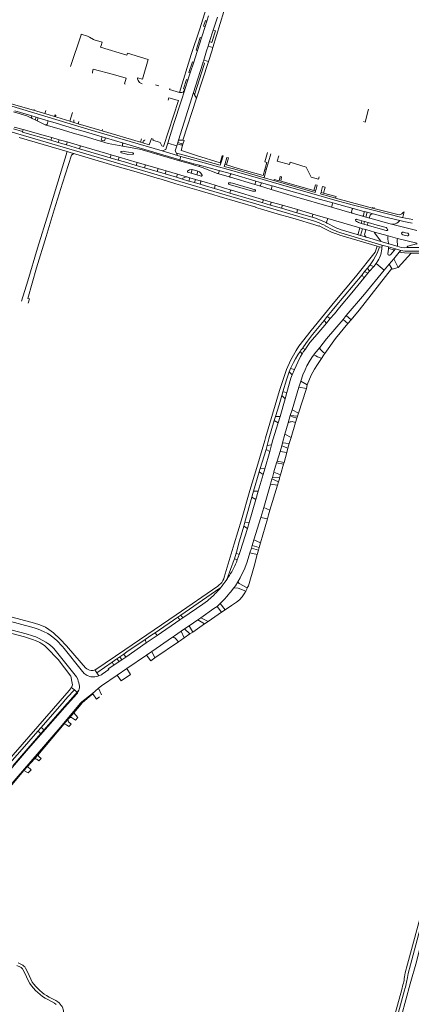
# Model space of a CAD drawing. Extents: x 145000 to 155000, y 457500 to 470000.
# Tile 334 of 548: x 149958 to 150226, y 463184 to 463860. Entities that reach past the tile are written whole.
import ezdxf

# ---------------------------------------------------------------- set-up
doc = ezdxf.new("R2010")
doc.units = 0
doc.header["$LTSCALE"] = 0.2
doc.header["$MEASUREMENT"] = 0
doc.layers.add('kant verharding', color=252, linetype='Continuous', lineweight=0)

msp = doc.modelspace()

# ---------------------------------------------------------------- linework, layer by layer
at = {"layer": 'kant verharding', "lineweight": 0}
for p, q in [((150086.28, 463858.88), (150085.01, 463855.05)), ((150087.41, 463862.41), (150086.28, 463858.88)), ((150093.52, 463861.47), (150090.7, 463852.69)), ((150085.01, 463855.05), (150083.08, 463848.78)), ((150088.13, 463844.7), (150090.7, 463852.69)), ((149992.69, 463827.66), (150000, 463849.28)), ((150082.64, 463847.36), (150079.87, 463838.6)), ((150082.64, 463847.36), (150081.69, 463847.66)), ((150083.08, 463848.78), (150082.64, 463847.36)), ((150088.13, 463844.7), (150087.16, 463841.69)), ((150078.91, 463838.89), (150079.87, 463838.6)), ((150087.16, 463841.69), (150090.35, 463840.61)), ((150077.32, 463830.64), (150074.84, 463823.28)), ((150087.3, 463831.1), (150079.07, 463805.86)), ((150083.54, 463830.27), (150083.2, 463829.21)), ((150084.11, 463832.07), (150083.54, 463830.27)), ((150087.3, 463831.1), (150084.11, 463832.07)), ((150007.88, 463823.62), (150007.74, 463823.17)), ((150074.84, 463823.28), (150073.71, 463819.92)), ((150083.2, 463829.21), (150077.09, 463809.83)), ((150084.4, 463828.91), (150077.87, 463808.27)), ((150071.21, 463811.91), (150073.18, 463818.33)), ((150073.18, 463818.33), (150072.22, 463818.63)), ((150073.71, 463819.92), (150073.18, 463818.33)), ((150051.08, 463815.11), (150053.37, 463814.41)), ((150066.83, 463777.13), (150077.09, 463809.83)), ((150068.57, 463803.74), (150071.08, 463811.52)), ((150071.08, 463811.52), (150071.21, 463811.91)), ((150077.09, 463809.83), (150077.87, 463808.27)), ((150056.65, 463772.82), (150066.82, 463804.26)), ((150063.64, 463788.53), (150068.57, 463803.74)), ((150065.93, 463804.53), (150066.82, 463804.26)), ((150079.07, 463805.86), (150069.74, 463777.1)), ((150077.87, 463808.27), (150079.07, 463805.86)), ((149950.22, 463801.09), (150000, 463786.1)), ((149954.64, 463797.23), (149966.22, 463793.76)), ((149967.73, 463797.63), (149967.8, 463798.11)), ((149975.1, 463795.45), (149975.74, 463797.51)), ((149992.39, 463790.09), (149994.18, 463795.96)), ((149966.08, 463793.25), (149966.22, 463793.76)), ((149966.22, 463793.76), (149969.12, 463792.88)), ((149968.54, 463790.99), (149966.53, 463791.98)), ((149969.12, 463792.88), (149968.54, 463790.99)), ((149969.98, 463790.28), (149968.54, 463790.99)), ((149969.12, 463792.88), (149970.63, 463792.42)), ((149969.98, 463790.28), (149970.63, 463792.42)), ((149969.98, 463790.28), (149975.43, 463787.64)), ((149970.63, 463792.42), (149977.5, 463790.34)), ((149977.5, 463790.34), (149976.76, 463788.09)), ((149981.7, 463793.32), (149982.13, 463794.68)), ((149982.38, 463793.1), (149982.75, 463794.23)), ((149995.13, 463789.28), (149994.94, 463791.08)), ((149997.94, 463788.32), (149998.4, 463789.8)), ((149954.13, 463786.08), (149960.33, 463784.29)), ((149959.89, 463782.66), (149960.33, 463784.29)), ((149979.24, 463776.98), (149959.89, 463782.66)), ((149960.33, 463784.29), (149973.98, 463780.48)), ((149975.43, 463787.64), (149975.92, 463787.4)), ((149975.83, 463787.54), (149975.43, 463787.64)), ((149975.92, 463787.4), (149976.07, 463787.35)), ((149976.07, 463787.35), (149984.89, 463784.77)), ((149984.89, 463784.77), (149994.69, 463781.9)), ((149995.58, 463784.94), (149985.81, 463787.84)), ((150002.98, 463782.75), (149995.58, 463784.94)), ((150000, 463786.1), (150004.65, 463784.73)), ((150014.53, 463779.32), (150002.98, 463782.75)), ((150004.65, 463784.73), (150055.74, 463769.68)), ((150014.39, 463783.41), (150014.76, 463784.3)), ((150059.55, 463775.05), (150063.64, 463788.53)), ((149957.48, 463779), (149990.36, 463769.2)), ((149979.24, 463776.98), (149979.88, 463778.82)), ((149984.26, 463775.51), (149979.24, 463776.98)), ((149979.88, 463778.82), (149984.89, 463777.41)), ((149984.89, 463777.41), (149984.26, 463775.51)), ((149989.92, 463773.84), (149984.26, 463775.51)), ((149984.89, 463777.41), (149990.47, 463775.83)), ((149989.92, 463773.84), (149990.47, 463775.83)), ((149990.47, 463775.83), (149999.61, 463773.24)), ((149994.69, 463781.9), (150002.11, 463779.73)), ((150016.66, 463778.69), (150014.53, 463779.32)), ((150029.16, 463774.99), (150016.66, 463778.69)), ((150040.73, 463775.62), (150041.54, 463778.04)), ((150040.73, 463775.62), (150042.34, 463775.28)), ((150066.04, 463774.6), (150066.29, 463775.41)), ((150066.29, 463775.41), (150066.83, 463777.13)), ((150066.29, 463775.41), (150069.24, 463774.49)), ((150066.83, 463777.13), (150069.74, 463777.1)), ((149999, 463771.17), (149989.92, 463773.84)), ((149999.61, 463773.24), (149999, 463771.17)), ((150019.94, 463765.02), (149999, 463771.17)), ((149999.61, 463773.24), (150020.66, 463767.07)), ((150028.49, 463773.09), (150028.75, 463772.99)), ((150052.18, 463768.17), (150029.16, 463774.99)), ((150066.22, 463766.59), (150055.74, 463769.68)), ((150058.61, 463772.27), (150059.55, 463775.05)), ((150059.55, 463775.05), (150065.61, 463773.22)), ((150065.61, 463773.22), (150066.04, 463774.6)), ((150068.98, 463773.71), (150066.04, 463774.6)), ((150068.91, 463769.91), (150079.12, 463766.61)), ((150069.24, 463774.49), (150068.98, 463773.71)), ((150069.87, 463774.29), (150069.64, 463773.5)), ((149996.46, 463767.4), (149995.05, 463767.81)), ((150019.94, 463765.02), (150020.66, 463767.07)), ((150025.45, 463763.4), (150019.94, 463765.02)), ((150020.66, 463767.07), (150026.07, 463765.49)), ((150026.07, 463765.49), (150025.45, 463763.4)), ((150026.07, 463765.49), (150038.56, 463761.83)), ((150030.58, 463767.59), (150027.67, 463768.38)), ((150035.46, 463767.38), (150032.13, 463767.34)), ((150035.97, 463767.85), (150035.92, 463767.71)), ((150051.99, 463767.55), (150052.18, 463768.17)), ((150051.99, 463767.55), (150067.57, 463762.97)), ((150067.74, 463763.58), (150052.18, 463768.17)), ((150065.52, 463768.15), (150066.22, 463766.59)), ((150065.52, 463768.15), (150068.21, 463767.4)), ((150066.22, 463766.59), (150068.39, 463765.95)), ((150067.74, 463763.58), (150067.57, 463762.97)), ((150075.03, 463760.81), (150067.57, 463762.97)), ((150068.39, 463765.95), (150067.74, 463763.58)), ((150067.74, 463763.58), (150077.43, 463760.9)), ((150068.21, 463767.4), (150095.5, 463759.83)), ((150079.12, 463766.61), (150095.46, 463761.53)), ((150095.98, 463761.38), (150096.18, 463762.04)), ((150130.17, 463767.8), (150127.05, 463756.6)), ((150037.91, 463759.72), (150038.56, 463761.83)), ((150043.55, 463758.05), (150037.91, 463759.72)), ((150038.56, 463761.83), (150044.15, 463760.19)), ((150044.15, 463760.19), (150043.55, 463758.05)), ((150052.17, 463755.49), (150043.55, 463758.05)), ((150044.15, 463760.19), (150052.85, 463757.64)), ((150052.17, 463755.49), (150052.85, 463757.64)), ((150057.66, 463753.87), (150052.17, 463755.49)), ((150052.85, 463757.64), (150058.34, 463756.03)), ((150057.66, 463753.87), (150058.34, 463756.03)), ((150058.34, 463756.03), (150066.06, 463753.76)), ((150073.75, 463756.26), (150073.15, 463755.93)), ((150077.22, 463760.18), (150075.03, 463760.81)), ((150075.54, 463754.45), (150076.24, 463756.94)), ((150076.24, 463756.94), (150080.14, 463755.78)), ((150077.43, 463760.9), (150077.22, 463760.18)), ((150081.09, 463759.04), (150077.22, 463760.18)), ((150077.43, 463760.9), (150081.34, 463759.84)), ((150079.41, 463753.29), (150080.14, 463755.78)), ((150080.64, 463755.62), (150080.14, 463755.78)), ((150081.34, 463759.84), (150081.09, 463759.04)), ((150081.34, 463759.84), (150094.48, 463756.26)), ((150094.48, 463756.26), (150103.14, 463753.88)), ((150094.7, 463756.15), (150094.48, 463756.26)), ((150095.46, 463761.53), (150095.98, 463761.38)), ((150095.5, 463759.83), (150095.98, 463761.38)), ((150098.12, 463759.11), (150098.54, 463760.46)), ((150098.54, 463760.46), (150098.74, 463761.12)), ((150099.68, 463760.12), (150098.54, 463760.46)), ((150127.05, 463756.6), (150125.85, 463752.28)), ((150126.08, 463756.87), (150127.05, 463756.6)), ((150065.42, 463751.57), (150057.66, 463753.87)), ((150065.42, 463751.57), (150066.06, 463753.76)), ((150069.66, 463750.31), (150065.42, 463751.57)), ((150069.66, 463750.31), (150069.89, 463751.07)), ((150073.97, 463749.03), (150069.66, 463750.31)), ((150072.03, 463752), (150069.89, 463751.07)), ((150072.51, 463751.85), (150072.03, 463752)), ((150074.63, 463751.21), (150072.51, 463751.85)), ((150073.34, 463755.05), (150075.54, 463754.45)), ((150073.97, 463749.03), (150074.63, 463751.21)), ((150077.83, 463747.91), (150073.97, 463749.03)), ((150078.47, 463750.08), (150074.63, 463751.21)), ((150079.41, 463753.29), (150075.54, 463754.45)), ((150077.83, 463747.91), (150078.47, 463750.08)), ((150080.82, 463749.44), (150078.47, 463750.08)), ((150079.41, 463753.29), (150081.72, 463752.57)), ((150081.83, 463749.17), (150080.82, 463749.44)), ((150081.72, 463752.57), (150082.41, 463752.36)), ((150085.93, 463747.94), (150081.83, 463749.17)), ((150082.09, 463754.43), (150081.86, 463754.76)), ((150083.01, 463753.08), (150082.09, 463754.43)), ((150102.45, 463751.63), (150093.67, 463754.16)), ((150102.51, 463753.53), (150102.15, 463752.26)), ((150102.26, 463751.75), (150102.45, 463751.63)), ((150119.19, 463746.65), (150102.45, 463751.63)), ((150103.14, 463753.88), (150102.9, 463753.88)), ((150103.14, 463753.88), (150119.89, 463748.99)), ((150119.89, 463748.99), (150119.19, 463746.65)), ((150119.89, 463748.99), (150123.67, 463747.87)), ((150125.49, 463751.25), (150125.85, 463752.28)), ((150132.17, 463749.34), (150125.49, 463751.25)), ((150132.17, 463749.34), (150132.39, 463750.16)), ((150160.52, 463741.21), (150132.17, 463749.34)), ((150135.84, 463749.2), (150132.39, 463750.16)), ((150159.73, 463742.56), (150136.91, 463748.9)), ((150081.64, 463746.79), (150077.83, 463747.91)), ((150085.27, 463745.72), (150081.64, 463746.79)), ((150091.49, 463743.87), (150085.27, 463745.72)), ((150092.02, 463746.1), (150085.93, 463747.94)), ((150091.49, 463743.87), (150092.02, 463746.1)), ((150097.66, 463742.04), (150091.49, 463743.87)), ((150098.31, 463744.21), (150092.02, 463746.1)), ((150101.99, 463740.76), (150097.66, 463742.04)), ((150103.07, 463742.78), (150098.31, 463744.21)), ((150101.12, 463747.35), (150101.14, 463747.42)), ((150101.14, 463747.42), (150101.16, 463747.49)), ((150124.55, 463736.35), (150103.07, 463742.78)), ((150122.47, 463745.66), (150119.19, 463746.65)), ((150119.67, 463742.46), (150119.64, 463742.33)), ((150130.45, 463743.25), (150122.47, 463745.66)), ((150122.47, 463745.66), (150122.68, 463745.64)), ((150123.12, 463746), (150123.67, 463747.87)), ((150123.67, 463747.87), (150131.16, 463745.76)), ((150131.16, 463745.76), (150130.45, 463743.25)), ((150160.82, 463742.25), (150159.73, 463742.56)), ((150160.82, 463742.25), (150160.52, 463741.21)), ((150161.18, 463743.51), (150160.82, 463742.25)), ((150164.57, 463741.2), (150164.93, 463742.44)), ((150123.95, 463734.28), (150101.99, 463740.76)), ((150124.74, 463736.26), (150124.55, 463736.35)), ((150130.49, 463734.62), (150124.55, 463736.35)), ((150164.27, 463740.17), (150164.57, 463741.2)), ((150174.55, 463737.26), (150164.27, 463740.17)), ((150164.57, 463741.2), (150166.32, 463740.72)), ((150166.32, 463740.72), (150174.93, 463738.39)), ((150174.58, 463737.34), (150174.55, 463737.26)), ((150174.58, 463737.34), (150174.81, 463738.04)), ((150174.81, 463738.04), (150174.93, 463738.39)), ((150123.95, 463734.28), (150129.88, 463732.54)), ((150130.49, 463734.62), (150129.88, 463732.54)), ((150129.88, 463732.54), (150137.5, 463730.3)), ((150138.1, 463732.41), (150130.49, 463734.62)), ((150137.5, 463730.3), (150138.1, 463732.41)), ((150137.5, 463730.3), (150147.89, 463727.25)), ((150148.45, 463729.4), (150138.1, 463732.41)), ((150148.45, 463729.4), (150147.89, 463727.25)), ((150158.93, 463726.36), (150148.45, 463729.4)), ((150171.8, 463731.04), (150172.74, 463733.96)), ((150171.8, 463731.04), (150185.85, 463726.99)), ((150186.65, 463730.08), (150172.74, 463733.96)), ((150186.05, 463729.75), (150185.51, 463727.62)), ((150186.65, 463730.08), (150186.43, 463730.09)), ((150193.89, 463728.19), (150186.65, 463730.08)), ((150196.22, 463727.54), (150193.89, 463728.19)), ((150193.89, 463728.19), (150194.1, 463728.08)), ((150200.09, 463731.12), (150199.92, 463730.42)), ((150200.83, 463730.2), (150199.92, 463730.42)), ((150201, 463730.88), (150200.83, 463730.2)), ((150147.89, 463727.25), (150158.47, 463724.15)), ((150158.47, 463724.15), (150158.93, 463726.36)), ((150158.47, 463724.15), (150160.76, 463723.48)), ((150169.22, 463723.37), (150158.93, 463726.36)), ((150169.22, 463723.37), (150168.45, 463720.7)), ((150185.62, 463727.13), (150185.85, 463726.99)), ((150185.85, 463726.99), (150192.99, 463724.92)), ((150188.29, 463722.06), (150188.39, 463721.81)), ((150188.63, 463722.71), (150188.52, 463722.66)), ((150188.76, 463721.38), (150188.87, 463721.3)), ((150192.66, 463721.75), (150189.27, 463722.72)), ((150192.66, 463721.75), (150192.14, 463719.93)), ((150192.66, 463721.75), (150194.5, 463721.24)), ((150192.99, 463724.92), (150195.29, 463724.29)), ((150193.18, 463724.91), (150192.99, 463724.92)), ((150194.25, 463727.58), (150193.61, 463725.29)), ((150196.22, 463727.54), (150195.29, 463724.29)), ((150195.29, 463724.29), (150198.12, 463723.45)), ((150200.43, 463726.47), (150196.22, 463727.54)), ((150198.03, 463725.05), (150197.76, 463724.08)), ((150197.9, 463723.58), (150198.12, 463723.45)), ((150198.12, 463723.45), (150211.98, 463719.55)), ((150200.43, 463726.47), (150199.74, 463726.51)), ((150218.68, 463721.83), (150217.47, 463720.69)), ((150220.12, 463723.92), (150227.52, 463722.61)), ((150220.4, 463723.92), (150220.12, 463723.92)), ((150221.51, 463727.96), (150220.74, 463724.28)), ((150167.35, 463718.38), (150172.64, 463715.6)), ((150167.38, 463720.72), (150168.72, 463720.05)), ((150168.54, 463720.18), (150168.72, 463720.05)), ((150168.72, 463720.05), (150174.02, 463717.26)), ((150177.78, 463715.81), (150189.39, 463712.36)), ((150190.03, 463712.72), (150191.21, 463716.83)), ((150193.05, 463716.32), (150191.21, 463716.83)), ((150191.63, 463720.07), (150192.14, 463719.93)), ((150193.05, 463716.32), (150191.7, 463711.67)), ((150193.95, 463719.39), (150192.14, 463719.93)), ((150195.38, 463715.65), (150193.05, 463716.32)), ((150194.5, 463721.24), (150193.95, 463719.39)), ((150196.28, 463718.7), (150193.95, 463719.39)), ((150194.5, 463721.24), (150196.84, 463720.55)), ((150195.38, 463715.65), (150194.55, 463712.85)), ((150201.33, 463713.92), (150195.38, 463715.65)), ((150196.84, 463720.55), (150196.28, 463718.7)), ((150209.31, 463715), (150196.28, 463718.7)), ((150209.8, 463716.57), (150210.28, 463715.76)), ((150210.14, 463715.13), (150209.98, 463715.03)), ((150213.06, 463719.4), (150211.98, 463719.55)), ((150230.36, 463715.01), (150211.98, 463719.55)), ((150203.1, 463704.36), (150177.58, 463711.88)), ((150206.39, 463705.1), (150178.26, 463713.47)), ((150189.39, 463712.36), (150191.7, 463711.67)), ((150189.39, 463712.36), (150189.63, 463712.36)), ((150191.7, 463711.67), (150195.76, 463710.45)), ((150195.52, 463710.59), (150195.76, 463710.45)), ((150195.76, 463710.45), (150205.54, 463707.58)), ((150210.66, 463711.34), (150201.33, 463713.92)), ((150217, 463709.63), (150210.66, 463711.34)), ((150230.36, 463706.42), (150217, 463709.63)), ((150219.83, 463713.11), (150219.88, 463713.28)), ((150223.64, 463711.31), (150220.59, 463712.09)), ((150224.73, 463712.14), (150224.67, 463711.91)), ((150201.61, 463700.15), (150203.1, 463704.36)), ((150204.71, 463703.91), (150203.1, 463704.36)), ((150203.23, 463699.87), (150204.71, 463703.91)), ((150204.71, 463703.91), (150206.4, 463703.52)), ((150205.54, 463707.58), (150211.27, 463705.9)), ((150210.95, 463703.8), (150206.39, 463705.1)), ((150206.4, 463703.52), (150206.4, 463703.41)), ((150210.78, 463702.26), (150210.45, 463698.97)), ((150210.78, 463702.26), (150210.95, 463703.8)), ((150210.87, 463702.43), (150210.78, 463702.26)), ((150215.63, 463702.45), (150210.95, 463703.8)), ((150211.27, 463705.9), (150216.49, 463704.38)), ((150212.23, 463698.4), (150214.5, 463701.08)), ((150215.63, 463702.45), (150214.5, 463701.08)), ((150219.23, 463701.39), (150215.63, 463702.45)), ((150218.29, 463700.21), (150219.23, 463701.39)), ((150223.88, 463703.49), (150224.14, 463703.32)), ((150224.14, 463703.32), (150233.82, 463703.29)), ((150214.45, 463695.63), (150211.36, 463691.93)), ((150218.29, 463700.21), (150214.45, 463695.63)), ((150214.45, 463695.63), (150217.45, 463689.68)), ((150217.45, 463689.68), (150226.42, 463699.6)), ((150226.42, 463699.6), (150232.64, 463699.58)), ((150207.92, 463687.82), (150194.34, 463671.38)), ((150196.44, 463689.25), (150194.47, 463686.81)), ((150198.04, 463691.23), (150196.44, 463689.25)), ((150197.93, 463687.09), (150196.44, 463689.25)), ((150200.7, 463690.41), (150197.93, 463687.09)), ((150198.04, 463691.23), (150200.7, 463690.41)), ((150202.43, 463692.48), (150200.7, 463690.41)), ((150203.52, 463694.24), (150202.43, 463692.48)), ((150202.43, 463692.48), (150207.92, 463687.82)), ((150207.92, 463687.82), (150211.36, 463691.93)), ((150213.38, 463688.63), (150211.36, 463691.93)), ((150217.45, 463689.68), (150213.38, 463688.63)), ((150193.9, 463682.25), (150185.66, 463672.38)), ((150194.47, 463686.81), (150192.76, 463684.69)), ((150192.76, 463684.69), (150193.9, 463682.25)), ((150196.76, 463685.69), (150193.9, 463682.25)), ((150194.47, 463686.81), (150196.76, 463685.69)), ((150197.93, 463687.09), (150196.76, 463685.69)), ((150194.34, 463671.38), (150181.93, 463656.66)), ((150168.69, 463655.92), (150166.64, 463653.36)), ((150170.94, 463654.66), (150168.28, 463651.4)), ((150168.69, 463655.92), (150170.94, 463654.66)), ((150181.93, 463656.66), (150179.71, 463654.03)), ((150179.71, 463654.03), (150183.08, 463651.11)), ((150181.93, 463656.66), (150185.3, 463653.63)), ((150166.64, 463653.36), (150168.28, 463651.4)), ((150183.08, 463651.11), (150185.3, 463653.63)), ((150152.53, 463635.09), (150151.85, 463634.11)), ((150151.85, 463634.11), (150153.84, 463633.65)), ((150154.53, 463634.63), (150153.84, 463633.65)), ((150150.36, 463632.11), (150151.65, 463630.36)), ((150143.7, 463620.34), (150142.81, 463617.98)), ((150143.7, 463620.34), (150146.34, 463619.67)), ((150142.81, 463617.98), (150144.77, 463616.07)), ((150146.34, 463619.67), (150144.77, 463616.07)), ((150149.37, 463607.61), (150144.7, 463592.03)), ((150150.64, 463611.64), (150149.37, 463607.61)), ((150149.37, 463607.61), (150154.53, 463606.57)), ((150155.03, 463609.03), (150150.64, 463611.64)), ((150154.53, 463606.57), (150155.03, 463609.03)), ((150138.34, 463604.28), (150137.66, 463601.87)), ((150137.66, 463601.87), (150139.93, 463599.52)), ((150138.34, 463604.28), (150141.18, 463603.8)), ((150141.18, 463603.8), (150139.93, 463599.52)), ((150139.93, 463599.52), (150136.46, 463587.3)), ((150133.26, 463587.35), (150132.54, 463584.64)), ((150133.26, 463587.35), (150136.46, 463587.3)), ((150136.46, 463587.3), (150135.16, 463583.02)), ((150143.48, 463587.98), (150142.1, 463583.09)), ((150143.53, 463588.17), (150143.48, 463587.98)), ((150144.7, 463592.03), (150143.53, 463588.17)), ((150143.53, 463588.17), (150148.47, 463587.65)), ((150144.7, 463592.03), (150149.03, 463589.66)), ((150148.02, 463586.14), (150148.47, 463587.65)), ((150148.47, 463587.65), (150149.03, 463589.66)), ((150132.54, 463584.64), (150128.89, 463572.08)), ((150135.16, 463583.02), (150131.64, 463571.29)), ((150132.54, 463584.64), (150135.16, 463583.02)), ((150142.1, 463583.09), (150139.87, 463575.2)), ((150144.03, 463572.9), (150147.16, 463583.3)), ((150147.16, 463583.3), (150144.84, 463583.87)), ((150147.16, 463583.3), (150148.02, 463586.14)), ((150139.87, 463575.2), (150138.27, 463569.4)), ((150139.87, 463575.2), (150144.03, 463572.9)), ((150127.58, 463567.57), (150126.86, 463564.83)), ((150128.89, 463572.08), (150127.58, 463567.57)), ((150127.58, 463567.57), (150130.61, 463567.86)), ((150130.61, 463567.86), (150129.41, 463563.36)), ((150131.64, 463571.29), (150130.61, 463567.86)), ((150137.61, 463567.21), (150136.49, 463563.46)), ((150138.27, 463569.4), (150137.61, 463567.21)), ((150137.61, 463567.21), (150141.88, 463565.59)), ((150138.27, 463569.4), (150142.83, 463568.92)), ((150141.88, 463565.59), (150142.83, 463568.92)), ((150126.86, 463564.83), (150122.9, 463551.66)), ((150129.41, 463563.36), (150126.02, 463551.36)), ((150126.86, 463564.83), (150129.41, 463563.36)), ((150136.49, 463563.46), (150134.49, 463556.74)), ((150136.49, 463563.46), (150141.12, 463562.75)), ((150139.25, 463555.73), (150141.12, 463562.75)), ((150141.12, 463562.75), (150141.88, 463565.59)), ((150134.49, 463556.74), (150134.12, 463555.64)), ((150134.12, 463555.64), (150138.83, 463554.63)), ((150134.49, 463556.74), (150139.25, 463555.73)), ((150136.73, 463547.43), (150138.83, 463554.63)), ((150138.83, 463554.63), (150139.25, 463555.73)), ((150122.25, 463549.43), (150118.34, 463536.05)), ((150125, 463547.52), (150121.53, 463536.06)), ((150122.9, 463551.66), (150122.25, 463549.43)), ((150122.25, 463549.43), (150125, 463547.52)), ((150122.9, 463551.66), (150126.02, 463551.36)), ((150126.02, 463551.36), (150125, 463547.52)), ((150131.24, 463545.61), (150130.87, 463544.57)), ((150132.29, 463549.13), (150131.24, 463545.61)), ((150131.24, 463545.61), (150136.21, 463545.27)), ((150132.29, 463549.13), (150136.73, 463547.43)), ((150136.21, 463545.27), (150136.73, 463547.43)), ((150129.86, 463540.93), (150125.35, 463525)), ((150134.65, 463540.27), (150129.57, 463523.03)), ((150130.87, 463544.57), (150129.86, 463540.93)), ((150129.86, 463540.93), (150134.65, 463540.27)), ((150130.87, 463544.57), (150135.34, 463542.64)), ((150134.65, 463540.27), (150135.34, 463542.64)), ((150118.34, 463536.05), (150121.53, 463536.06)), ((150119.8, 463530.38), (150121.53, 463536.06)), ((150117.1, 463532), (150112.39, 463514.9)), ((150119.8, 463530.38), (150115.32, 463514.7)), ((150117.1, 463532), (150119.8, 463530.38)), ((150125.35, 463525), (150123.33, 463518.11)), ((150125.35, 463525), (150129.57, 463523.03)), ((150112.39, 463514.9), (150111.54, 463512.19)), ((150111.54, 463512.19), (150114.09, 463510.42)), ((150112.39, 463514.9), (150115.32, 463514.7)), ((150115.32, 463514.7), (150114.09, 463510.42)), ((150123.33, 463518.11), (150118.55, 463502.76)), ((150127.86, 463517.23), (150123.09, 463500.63)), ((150123.33, 463518.11), (150127.86, 463517.23)), ((150109.11, 463494.66), (150114.09, 463510.42)), ((150116.83, 463497.04), (150117.37, 463498.81)), ((150117.37, 463498.81), (150118.55, 463502.76)), ((150117.37, 463498.81), (150122.24, 463497.55)), ((150118.55, 463502.76), (150123.09, 463500.63)), ((150123.09, 463500.63), (150122.24, 463497.55)), ((150106.42, 463493.57), (150105.14, 463489.71)), ((150106.42, 463493.57), (150108.43, 463492.73)), ((150107.09, 463488.94), (150108.43, 463492.73)), ((150108.43, 463492.73), (150109.11, 463494.66)), ((150115.87, 463493.84), (150116.83, 463497.04)), ((150115.87, 463493.84), (150120.8, 463492.56)), ((150116.83, 463497.04), (150121.7, 463495.68)), ((150121.7, 463495.68), (150120.8, 463492.56)), ((150122.24, 463497.55), (150121.7, 463495.68)), ((150107.09, 463488.94), (150105.14, 463489.71)), ((150106.58, 463487.48), (150107.09, 463488.94)), ((150068.4, 463451.11), (150095.16, 463469.44)), ((150095.1, 463469.17), (150095.57, 463469.72)), ((150095.16, 463469.44), (150095.57, 463469.72)), ((150095.47, 463459.01), (150093.33, 463457.03)), ((150098.76, 463454.66), (150095.47, 463459.01)), ((150066.46, 463449.67), (150068.4, 463451.11)), ((150068.4, 463451.11), (150069.82, 463449.07)), ((150096.35, 463453.08), (150087.14, 463446.73)), ((150093.33, 463457.03), (150096.35, 463453.08)), ((150096.35, 463453.08), (150098.76, 463454.66)), ((150050.85, 463438.95), (150066.46, 463449.67)), ((150052.15, 463437), (150067.82, 463447.7)), ((150066.46, 463449.67), (150067.82, 463447.7)), ((150067.82, 463447.7), (150069.82, 463449.07)), ((150074.14, 463443.73), (150080.05, 463447.76)), ((150084.7, 463445.02), (150076.58, 463439.44)), ((150082.04, 463449.22), (150080.05, 463447.76)), ((150080.05, 463447.76), (150084.7, 463445.02)), ((150087.14, 463446.73), (150082.04, 463449.22)), ((150084.7, 463445.02), (150087.14, 463446.73)), ((150050.85, 463438.95), (150052.15, 463437)), ((150068.63, 463439.9), (150071, 463441.61)), ((150068.63, 463439.9), (150070.67, 463435.43)), ((150074.57, 463438.18), (150070.67, 463435.43)), ((150071, 463441.61), (150074.14, 463443.73)), ((150071, 463441.61), (150074.57, 463438.18)), ((150074.14, 463443.73), (150076.58, 463439.44)), ((150076.58, 463439.44), (150074.57, 463438.18)), ((150044.77, 463431.94), (150030.66, 463422.27)), ((150044.77, 463431.94), (150043.89, 463434.22)), ((150044.77, 463431.94), (150052.15, 463437)), ((150048.44, 463425.99), (150062.75, 463435.83)), ((150066.86, 463432.65), (150050.63, 463421.8)), ((150066.86, 463432.65), (150064.76, 463435.02)), ((150026.57, 463422.39), (150029.33, 463424.28)), ((150029.33, 463424.28), (150030.66, 463422.27)), ((150044.82, 463423.45), (150048.44, 463425.99)), ((150048.44, 463425.99), (150050.63, 463421.8)), ((150010.77, 463411.46), (150021.33, 463418.76)), ((150021.33, 463418.76), (150024.65, 463421.06)), ((150022.55, 463416.69), (150021.33, 463418.76)), ((150022.55, 463416.69), (150026.1, 463419.14)), ((150024.65, 463421.06), (150026.57, 463422.39)), ((150024.65, 463421.06), (150026.1, 463419.14)), ((150026.1, 463419.14), (150027.98, 463420.43)), ((150027.98, 463420.43), (150026.57, 463422.39)), ((150027.98, 463420.43), (150030.66, 463422.27)), ((150031.36, 463414.33), (150044.82, 463423.45)), ((150044.82, 463423.45), (150047.78, 463419.62)), ((150047.78, 463419.62), (150050.63, 463421.8)), ((150009.45, 463413.41), (150010.77, 463411.46)), ((150024.75, 463409.71), (150031.36, 463414.33)), ((150031.36, 463414.33), (150033.88, 463410.28)), ((150027.42, 463405.98), (150024.75, 463409.71)), ((150033.88, 463410.28), (150027.42, 463405.98)), ((149997.34, 463398.24), (149990.84, 463390.79)), ((149995.39, 463399.71), (149993.3, 463401.29)), ((149994.79, 463399.15), (149995.39, 463399.71)), ((149996.24, 463399.07), (149995.39, 463399.71)), ((149996.24, 463399.07), (149997.34, 463398.24)), ((149997.34, 463398.24), (149998.55, 463399.61)), ((149998.55, 463399.61), (149997.88, 463398.26)), ((150009.76, 463398.8), (150007.94, 463397.22)), ((150007.94, 463397.22), (150008.14, 463396.97)), ((150008.14, 463396.97), (150010.68, 463393.29)), ((150012.07, 463400.81), (150009.76, 463398.8)), ((150012.07, 463400.81), (150013.99, 463396.31)), ((149972.63, 463373.88), (149988.45, 463391.99)), ((149990.32, 463390.2), (149974.64, 463372.24)), ((149988.45, 463391.99), (149988.97, 463392.58)), ((149990.84, 463390.79), (149990.32, 463390.2)), ((150010.68, 463393.29), (150012.55, 463394.95)), ((149992.31, 463380.84), (149994.98, 463383.96)), ((149997.84, 463380.68), (149994.98, 463383.96)), ((149988.43, 463376.32), (149990.96, 463379.28)), ((149990.96, 463379.28), (149992.31, 463380.84)), ((149996.15, 463379), (149997.84, 463380.68)), ((149970.36, 463371.28), (149972.63, 463373.88)), ((149972.41, 463369.7), (149970.36, 463371.28)), ((149970.41, 463354.97), (149988.43, 463376.32)), ((149974.64, 463372.24), (149972.41, 463369.7)), ((149972.63, 463373.88), (149974.64, 463372.24)), ((149993.28, 463376.13), (149991.7, 463374.56)), ((149972.41, 463369.7), (149953.12, 463347.62)), ((149963.21, 463347.09), (149968.03, 463352.38)), ((149968.03, 463352.38), (149970.41, 463354.97)), ((149972.75, 463352.69), (149971.02, 463350.92)), ((149943.98, 463324.61), (149960.85, 463344.37)), ((149960.85, 463344.37), (149963.21, 463347.09)), ((149960.85, 463344.37), (149963.74, 463342.74)), ((149965.7, 463344.83), (149963.21, 463347.09)), ((149963.74, 463342.74), (149965.7, 463344.83)), ((149955.96, 463210.59), (149958.37, 463209.41)), ((149959.26, 463211.2), (149956.87, 463212.37))]:
    msp.add_line(p, q, dxfattribs=at)
at = {"layer": 'kant verharding', "lineweight": 0, "flags": 128}
for points in [[(150067.45, 463809.8), (150075.46, 463835.83), (150081.38, 463853.51), (150084.57, 463863.91), (150087.88, 463874.49), (150100, 463911.92), (150114.28, 463957.17), (150128.12, 464000), (150130.14, 464005.83), (150132.43, 464013.08), (150134.04, 464018.46), (150134.65, 464022.29), (150135.1, 464027.05), (150135.42, 464031.53), (150135.12, 464037.76), (150134.97, 464040.23), (150134.55, 464044.01), (150133.7, 464048.35), (150131.34, 464056.35), (150128.92, 464061.9), (150122.56, 464075.76), (150112.68, 464097.84), (150100.01, 464125.76), (150099.55, 464126.53)], [(150098.02, 463865.44), (150090.35, 463840.61)], [(150086.28, 463858.88), (150085.33, 463859.19), (150084.06, 463855.36), (150085.01, 463855.05)], [(150005.74, 463847.78), (150004.37, 463848.53), (150000.17, 463849.78), (150000.13, 463849.66)], [(150091.45, 463850.06), (150089.65, 463844.21), (150088.13, 463844.7)], [(150090.7, 463852.69), (150092.14, 463852.22), (150091.45, 463850.06)], [(150009.08, 463846.06), (150008.63, 463846.2), (150005.74, 463847.78)], [(150009.08, 463846.06), (150014.5, 463844.39), (150013.81, 463842.14)], [(150081.69, 463847.66), (150081.69, 463847.66), (150078.91, 463838.89)], [(150013.81, 463842.14), (150013.41, 463840.86), (150031.3, 463835.36), (150031.77, 463836.76)], [(150031.77, 463836.76), (150045.97, 463832.5), (150042.03, 463818.96), (150038.75, 463819.92), (150038.68, 463819.25), (150038.92, 463818.54), (150039.16, 463818.04), (150039.6, 463817.3), (150040.04, 463816.75), (150041.05, 463816.1), (150041.86, 463815.83)], [(150077.32, 463830.64), (150079.44, 463837.23), (150079.87, 463838.6)], [(150087.16, 463841.69), (150086.07, 463838.3), (150084.11, 463832.07)], [(150090.35, 463840.61), (150089.6, 463838.17), (150087.3, 463831.1)], [(150077.32, 463830.64), (150076.37, 463830.96), (150073.89, 463823.6), (150074.84, 463823.28)], [(150083.54, 463830.27), (150084.7, 463829.85), (150084.4, 463828.91)], [(150007.88, 463823.62), (150008.18, 463825.02), (150008.37, 463825.82), (150022.18, 463822.04), (150030.86, 463819.59), (150029.8, 463815.79), (150030.3, 463815.63)], [(150072.22, 463818.63), (150070.26, 463812.23), (150071.21, 463811.91)], [(150060.83, 463812.52), (150060.63, 463811.88), (150067.45, 463809.8)], [(150067.45, 463809.8), (150067.95, 463809.74), (150068.7, 463809.71), (150069.22, 463809.8), (150069.95, 463810.09), (150071.08, 463811.52)], [(149992.39, 463790.09), (149983.44, 463792.76), (149975.81, 463795.24), (149967.42, 463797.72), (149967.38, 463797.58), (149953.77, 463801.67), (149953.71, 463801.55), (149950.27, 463802.6), (149946.11, 463804.05)], [(150059.7, 463804.45), (150060.27, 463806.24), (150065.93, 463804.53)], [(149966.53, 463791.98), (149962.9, 463793.78), (149958.26, 463795.06), (149953.64, 463796.43)], [(150197.15, 463798.26), (150194.96, 463789.4), (150193.62, 463789.81), (150193.65, 463789.9)], [(149985.81, 463787.84), (149984.43, 463788.24), (149977.5, 463790.34)], [(149992.39, 463790.09), (149995.13, 463789.28), (149997.94, 463788.32), (150014.39, 463783.41), (150040.73, 463775.62)], [(149952.79, 463782.56), (150149.39, 463724.63), (150160.18, 463721.47)], [(149959.89, 463782.66), (149959.73, 463782.71), (149959.77, 463783.01), (149953.72, 463784.78)], [(149973.98, 463780.48), (149976.43, 463779.8), (149979.88, 463778.82)], [(150002.11, 463779.73), (150018.7, 463774.87), (150028.75, 463772.99)], [(150016.66, 463778.69), (150016, 463776.51), (150013.89, 463777.12), (150014.53, 463779.32)], [(150042.34, 463775.28), (150046.75, 463773.89), (150048.21, 463778.24), (150049.41, 463777.85), (150049.15, 463777.06), (150054.16, 463775.43), (150055.45, 463773.18), (150056.65, 463772.82)], [(150043.68, 463777.3), (150043.48, 463776.64), (150042.85, 463776.82), (150042.34, 463775.28)], [(150069.74, 463777.1), (150070.64, 463776.88), (150069.87, 463774.29)], [(149959.13, 463666.46), (149963.5, 463680.49), (149970.13, 463702.92), (149977.66, 463727.24), (149990.36, 463769.2)], [(149995.05, 463767.81), (149993.33, 463768.32), (149990.36, 463769.2)], [(150027.73, 463769.37), (150028.83, 463769.43), (150029.65, 463769.36), (150035.54, 463768.36)], [(150029.16, 463774.99), (150028.72, 463774.9), (150028.53, 463774.63), (150028.32, 463773.59)], [(150028.75, 463772.99), (150040.02, 463770.99), (150042, 463770.52), (150051.99, 463767.55)], [(150055.74, 463769.68), (150058.06, 463770.66), (150058.61, 463772.27)], [(150065.61, 463773.22), (150064.58, 463769.71), (150065.52, 463768.15)], [(150069.64, 463773.5), (150068.61, 463770.01), (150068.91, 463769.91)], [(149995.05, 463767.81), (149993.48, 463766.81), (149987.16, 463747.58), (149981.51, 463729.18), (149976.08, 463710.91), (149969.42, 463689.4), (149963.59, 463668.48), (149964.59, 463668.17)], [(149996.46, 463767.4), (150020.22, 463760.45), (150023.1, 463759.52), (150037.85, 463755.24), (150052.23, 463751.02), (150054.99, 463750.2), (150065.08, 463747.18), (150081.1, 463742.5), (150083.19, 463741.89), (150090.45, 463739.69), (150094.71, 463738.47), (150119.98, 463731.03), (150119.94, 463730.91), (150123.17, 463729.94), (150127.58, 463728.63), (150136.85, 463725.93), (150142.03, 463724.41), (150147.47, 463722.81), (150159.58, 463719.26), (150163.12, 463717.94), (150163.23, 463718.23), (150166.32, 463716.74), (150169.85, 463714.8)], [(150037.91, 463759.72), (150029.71, 463762.15), (150025.45, 463763.4)], [(150068.39, 463765.95), (150084.41, 463761.51), (150105.03, 463755.85), (150124.93, 463750.04), (150142.96, 463744.87), (150164.78, 463738.64), (150172.45, 463736.44), (150185.95, 463732.73), (150200.45, 463728.91), (150220.12, 463723.92)], [(150096.18, 463762.04), (150097.37, 463766.23), (150096.8, 463766.42), (150095.46, 463761.53)], [(150098.74, 463761.12), (150099.96, 463765.26), (150101.02, 463764.98), (150099.68, 463760.12)], [(150127.89, 463768.5), (150126.1, 463762.22), (150127.48, 463761.83), (150126.08, 463756.87)], [(150163.29, 463751.97), (150162.77, 463750.22), (150157.75, 463751.7), (150154.49, 463758.52), (150143.43, 463761.98), (150142.96, 463760.34), (150134.58, 463762.73), (150135.75, 463766.35)], [(150076.24, 463756.94), (150076, 463757.03), (150074.45, 463756.65), (150073.75, 463756.26)], [(150083.24, 463758.27), (150082.48, 463758.56), (150081.09, 463759.04)], [(150093.67, 463754.16), (150084.27, 463757.87), (150083.24, 463758.27)], [(150093.67, 463754.16), (150094.02, 463754.19), (150094.32, 463754.46), (150094.81, 463755.62)], [(150125.49, 463751.25), (150105.45, 463757.1), (150098.12, 463759.11)], [(150126.08, 463756.87), (150124.94, 463752.87), (150107.84, 463757.71), (150099.68, 463760.12)], [(150066.06, 463753.76), (150070.76, 463752.39), (150072.03, 463752)], [(150081.64, 463746.79), (150082.19, 463748.54), (150082.17, 463748.88), (150081.83, 463749.17)], [(150135.84, 463749.2), (150136.53, 463752.07), (150137.59, 463751.81), (150136.91, 463748.9)], [(150119.2, 463742.01), (150118.42, 463742.01), (150117.63, 463742.07), (150116.82, 463742.24), (150101.47, 463746.74)], [(150101.59, 463747.75), (150102.83, 463747.78), (150103.96, 463747.55), (150119.32, 463743.04)], [(150101.99, 463740.76), (150102.46, 463742.48), (150102.68, 463742.71), (150103.07, 463742.78)], [(150130.45, 463743.25), (150146.48, 463738.34), (150171.8, 463731.04)], [(150172.74, 463733.96), (150161.64, 463737.05), (150131.16, 463745.76)], [(150159.73, 463742.56), (150160.8, 463746.45), (150161.93, 463746.15), (150161.18, 463743.51)], [(150164.93, 463742.44), (150165.61, 463745.22), (150167.36, 463744.7), (150166.32, 463740.72)], [(150123.95, 463734.28), (150124.38, 463734.35), (150124.59, 463734.63), (150124.91, 463735.73)], [(150199.92, 463730.42), (150185.39, 463734.27), (150174.55, 463737.26)], [(150200.83, 463730.2), (150218.14, 463725.78), (150219.14, 463725.99), (150220.06, 463726.4), (150220.79, 463727.13), (150221.51, 463727.96)], [(150191.21, 463716.83), (150191.25, 463716.99), (150169.22, 463723.37)], [(150218.68, 463721.83), (150207.98, 463724.5), (150200.43, 463726.47)], [(150218.68, 463721.83), (150221.47, 463721.26), (150227.17, 463720.19)], [(150196.84, 463720.55), (150203.12, 463718.72), (150209.2, 463717.03)], [(150201.33, 463713.92), (150201.15, 463713.39), (150205.59, 463707.76), (150205.54, 463707.58)], [(150210.66, 463711.34), (150210.5, 463710.84), (150210.47, 463708.89), (150210.59, 463707.87), (150210.95, 463706.24), (150211.08, 463706.02), (150211.27, 463705.9)], [(150217, 463709.63), (150216.75, 463708.54), (150217.07, 463704.61), (150216.86, 463704.4), (150216.49, 463704.38)], [(150221.08, 463713.91), (150222.61, 463713.57), (150224.1, 463713.19)], [(150206.39, 463705.1), (150206.43, 463704.33), (150206.4, 463703.52)], [(150214.5, 463701.08), (150214.55, 463701.47), (150214.31, 463701.77), (150211.42, 463702.63)], [(150216.49, 463704.38), (150219.72, 463703.45), (150222.08, 463703.06), (150224.14, 463703.32)], [(150233.79, 463700.89), (150222.05, 463700.92), (150219.23, 463701.39)], [(150230.36, 463706.42), (150230.21, 463705.79), (150229.97, 463705.83), (150224.06, 463704.33)], [(150201.61, 463700.15), (150188.18, 463683.17), (150174, 463666.26), (150157.79, 463646.48), (150149.47, 463635.58), (150147.52, 463632.63), (150143.83, 463626.32), (150140.94, 463619.67), (150136.19, 463605.16), (150126.59, 463572.74)], [(150203.23, 463699.87), (150200.66, 463694.83), (150198.81, 463692.14), (150198.28, 463691.52), (150198.04, 463691.23)], [(150218.29, 463700.21), (150221.95, 463699.62), (150226.42, 463699.6)], [(150185.3, 463653.63), (150190.82, 463660.31), (150212.9, 463688.66), (150213.38, 463688.63)], [(150168.69, 463655.92), (150172.19, 463660.24), (150174.21, 463662.66), (150192.76, 463684.69)], [(149963.74, 463665.16), (149964.59, 463668.17)], [(150185.66, 463672.38), (150177.18, 463662.15), (150173.75, 463657.86), (150170.94, 463654.66)], [(150179.71, 463654.03), (150168.29, 463640.59), (150163.76, 463634.82), (150163.47, 463634.48)], [(150166.64, 463653.36), (150158.79, 463643.57), (150155.36, 463639.17), (150152.53, 463635.09)], [(150168.28, 463651.4), (150161.85, 463643.96), (150157.02, 463638.19), (150154.53, 463634.63)], [(150167.14, 463630.58), (150174.47, 463640.81), (150183.08, 463651.11)], [(150151.85, 463634.11), (150150.77, 463632.88), (150150.36, 463632.11)], [(150153.84, 463633.65), (150152.56, 463631.97), (150151.65, 463630.36)], [(150163.47, 463634.48), (150161.44, 463632.11), (150160.85, 463631.22), (150159.62, 463629.67)], [(150150.36, 463632.11), (150148.72, 463629.66), (150146.97, 463626.86), (150145.72, 463624.51), (150143.7, 463620.34)], [(150151.65, 463630.36), (150150.57, 463628.6), (150148.68, 463624.76), (150146.34, 463619.67)], [(150159.62, 463629.67), (150158.67, 463628.48), (150157.03, 463626.01), (150154.91, 463622.12), (150153.64, 463619.52), (150152.05, 463615.87), (150150.64, 463611.64)], [(150155.03, 463609.03), (150157.9, 463615.79), (150160.05, 463619.88), (150162.08, 463623.14), (150164.83, 463627.22)], [(150164.83, 463627.22), (150166.47, 463629.64), (150167.14, 463630.58)], [(150142.81, 463617.98), (150140.91, 463612.46), (150138.34, 463604.28)], [(150144.77, 463616.07), (150143.98, 463613.63), (150141.18, 463603.8)], [(150149.03, 463589.66), (150154.4, 463605.94), (150154.53, 463606.57)], [(150137.66, 463601.87), (150135.86, 463595.44), (150133.26, 463587.35)], [(150143.48, 463587.98), (150144.97, 463587.15), (150148.02, 463586.14)], [(150126.59, 463572.74), (150126.04, 463570.9), (150120.51, 463552.46), (150115.86, 463536.68), (150109.99, 463516.34), (150105.08, 463500), (150098.1, 463477.02), (150097.84, 463476.05), (150097.25, 463474.73), (150096.62, 463473.53), (150094.06, 463471.09)], [(150142.83, 463568.92), (150143.68, 463571.66), (150144.03, 463572.9)], [(150134.12, 463555.64), (150132.31, 463549.3), (150132.29, 463549.13)], [(150322.96, 463551.26), (150314.88, 463522.76), (150308.23, 463500.39), (150294.46, 463450.35), (150284.74, 463415.64), (150268.74, 463361.89), (150265.24, 463349.26), (150263.6, 463341.32), (150262.27, 463334.48), (150259.85, 463323.4), (150257.6, 463314.31), (150254.54, 463304.19), (150248.18, 463282.03), (150243.33, 463264.19), (150238.81, 463246.88), (150231.99, 463220.5), (150230.1, 463213.06), (150225.62, 463197.82), (150219.67, 463175.84), (150214.08, 463156.63), (150207.35, 463132.08), (150206.04, 463127.41)], [(150135.34, 463542.64), (150136.02, 463544.55), (150136.21, 463545.27)], [(150117.1, 463532), (150117.87, 463534.45), (150118.34, 463536.05)], [(150129.57, 463523.03), (150128.61, 463519.97), (150127.86, 463517.23)], [(150111.54, 463512.19), (150108.06, 463499.77), (150106.85, 463494.88), (150106.42, 463493.57)], [(150107.57, 463473.99), (150109.12, 463476.63), (150112.35, 463483.28), (150113.99, 463487.57), (150115.87, 463493.84)], [(150120.8, 463492.56), (150118.69, 463484.53), (150114.73, 463471.18), (150113.99, 463469.76)], [(150009.45, 463413.41), (150008.2, 463412.99), (150006.87, 463412.9), (150005.85, 463413.21), (150004.85, 463413.62), (150004.01, 463414.1), (150003.06, 463414.84), (150000, 463418.29), (149989.99, 463429.93), (149985.66, 463434.52), (149981.19, 463438.81), (149977.88, 463441.15), (149975.53, 463442.65), (149971.73, 463444.29), (149968.11, 463445.55), (149905.75, 463462.14), (149861.53, 463473.97), (149839.62, 463479.79), (149821.79, 463484.4), (149821.49, 463483.55), (149793.38, 463491.27)], [(150099.89, 463475.43), (150104.95, 463489.12), (150105.14, 463489.71)], [(149822.48, 463481.12), (149864.2, 463469.9), (149900.62, 463460.23), (149939.75, 463449.95), (149967.8, 463442.2), (149970.63, 463441.34), (149974.22, 463439.83), (149977.29, 463438.3), (149978.79, 463437.29), (149980.73, 463435.81), (149982.06, 463434.68), (149983.35, 463433.67), (149987.21, 463429.43), (149988.43, 463428.03), (150000, 463413.45), (150002.05, 463411.02), (150003.46, 463410.09), (150004.29, 463409.6), (150006.67, 463408.66)], [(150099.89, 463475.43), (150100.45, 463476.25), (150100.99, 463477.08)], [(150107.57, 463473.99), (150105.82, 463471.16), (150104.77, 463469.78)], [(150107.57, 463473.99), (150108.38, 463472.71), (150113.99, 463469.76)], [(150094.06, 463471.09), (150093.77, 463470.8), (150065.17, 463451.26), (150029.97, 463427.29), (150010.1, 463413.63), (150009.45, 463413.41)], [(150093.65, 463467.51), (150094.62, 463468.61), (150095.1, 463469.17)], [(150113.07, 463467.57), (150111.88, 463465.6), (150110.54, 463463.59), (150108.62, 463461.55), (150106.68, 463459.92), (150103.19, 463457.72), (150098.76, 463454.66)], [(150100.55, 463464.43), (150102.51, 463466.81), (150104.77, 463469.78)], [(150104.77, 463469.78), (150107.68, 463469.53), (150113.07, 463467.57)], [(150113.99, 463469.76), (150113.63, 463468.82), (150113.07, 463467.57)], [(150069.82, 463449.07), (150083.59, 463458.52), (150086.82, 463460.92)], [(150095.47, 463459.01), (150097.89, 463461.42), (150100.36, 463464.2), (150100.55, 463464.43)], [(150082.04, 463449.22), (150091.09, 463455.55), (150093.33, 463457.03)], [(149942.1, 463443.46), (149962.29, 463438.17), (149966.66, 463436.91), (149969.03, 463436.02), (149971.33, 463435.04), (149975.87, 463432.47), (149977.27, 463431.59), (149978.32, 463430.82), (149980.64, 463428.88), (149981.43, 463428.08), (149996.77, 463408.57), (149997.72, 463406.99), (149998.11, 463405.66), (149998.41, 463404.49), (149998.9, 463402.21), (149998.88, 463401.14), (149998.77, 463400.34), (149998.55, 463399.61)], [(149993.3, 463401.29), (149993.6, 463401.88), (149994.06, 463403.23), (149993.49, 463406.53), (149993.25, 463408.16), (149993.05, 463409.08), (149984.26, 463420.49), (149976.51, 463428.59), (149974.84, 463430.25), (149973.17, 463431.31), (149971.75, 463432.14), (149969.1, 463433.42), (149966.63, 463434.3), (149961.11, 463436.07), (149946.69, 463439.9)], [(150043.89, 463434.22), (150048.61, 463437.44), (150050.85, 463438.95)], [(150068.63, 463439.9), (150064.08, 463436.74), (150062.75, 463435.83)], [(150043.89, 463434.22), (150031.51, 463425.78), (150029.33, 463424.28)], [(150070.67, 463435.43), (150068.25, 463433.58), (150066.86, 463432.65)], [(150010.77, 463411.46), (150012.24, 463409.31)], [(150014.48, 463410.48), (150018.99, 463413.63), (150018.7, 463414.05), (150022.55, 463416.69)], [(150012.07, 463400.81), (150013.94, 463402.42), (150024.75, 463409.71)], [(149993.3, 463401.29), (149992.82, 463400.35), (149991.92, 463399.23), (149953.47, 463355.21), (149933.98, 463332.8), (149927.52, 463325.68), (149916.88, 463313.01), (149915.82, 463312.31)], [(149997.88, 463398.26), (149997.54, 463397.56), (149997.19, 463397.01), (149988.78, 463387.89), (149964.06, 463359.38), (149920.24, 463308.7)], [(150007.94, 463397.22), (150000.57, 463391.45), (149999.71, 463390.57), (149985.6, 463373.83), (149945.44, 463327.24), (149925.4, 463304.35)], [(149988.97, 463392.58), (149994.29, 463398.67), (149994.79, 463399.15)], [(149994.98, 463383.96), (150000, 463389.81), (150000.71, 463390.77), (150005.47, 463394.96), (150008.14, 463396.97)], [(149990.96, 463379.28), (149991.49, 463377.72), (149993.28, 463376.13)], [(149992.31, 463380.84), (149993.5, 463380.66), (149996.15, 463379)], [(149951, 463349.14), (149957.98, 463357.1), (149970.36, 463371.28)], [(149991.7, 463374.56), (149989.96, 463375.77), (149988.43, 463376.32)], [(149971.02, 463350.92), (149969.73, 463352.05), (149969.08, 463352.27), (149968.43, 463352.4), (149968.03, 463352.38)], [(149970.41, 463354.97), (149971.36, 463353.77), (149972.75, 463352.69)], [(150246.74, 463302.6), (150245.85, 463296.62), (150244.68, 463290.72), (150234.39, 463250.11), (150223.94, 463211.51), (150222.37, 463205.46), (150221.92, 463202.65)], [(150223.9, 463202.32), (150224.33, 463205.05), (150225.88, 463211), (150236.33, 463249.61), (150246.29, 463288.94)], [(149960.14, 463207.75), (149961.36, 463205.29), (149963.78, 463200.16), (149964.83, 463198.12)], [(149966.55, 463199.15), (149965.57, 463201.05), (149963.16, 463206.17), (149961.9, 463208.7)], [(149984.11, 463185.45), (149982.7, 463186.37), (149978.11, 463188.85)], [(150219.95, 463194.05), (150203.39, 463133.69), (150202.29, 463128.56)], [(150204.19, 463127.96), (150205.33, 463133.22), (150221.88, 463193.51)], [(149977.15, 463187.09), (149981.68, 463184.65), (149982.99, 463183.79)]]:
    msp.add_lwpolyline(points, dxfattribs=at)
at = {"layer": 'kant verharding', "lineweight": 0, "extrusion": (0, 0, -1)}
for centre, radius, start, end in [((-149967.02, 463792.86), 1.01, 298.95108, 22.67697), ((-149975.86, 463788.54), 1.01, 206.82889, 272.09536), ((-150027.8, 463768.87), 0.508, 284.08981, 13.51496), ((-150027.8, 463768.87), 0.508, 13.63013, 82.57319), ((-150032.08, 463772.05), 4.71, 269.36282, 288.52928), ((-150035.48, 463767.84), 0.458, 196.56926, 272.73249), ((-150035.45, 463767.85), 0.523, 100.15091, 179.66796), ((-150101.62, 463747.23), 0.514, 287.02054, 13.2064), ((-150101.58, 463747.29), 0.462, 25.47251, 91.86169), ((-150119.2, 463742.48), 0.463, 198.37096, 268.96016), ((-150119.17, 463742.55), 0.508, 107.35445, 191.12357), ((-150146.86, 463680.63), 42.96, 108.06689, 118.49791), ((-150150.68, 463689.95), 35.01, 106.74061, 118.48682), ((-150193.12, 463725.42), 0.507, 193.9971, 263.31331), ((-150193.72, 463727.69), 0.542, 134.78602, 192.23648), ((-150220.32, 463724.35), 0.43, 188.54579, 259.34141), ((-150217.78, 463829.81), 124.59, 288.822, 292.62281), ((-150208.95, 463716.09), 0.969, 105.00196, 150.77467), ((-150209.61, 463715.76), 0.812, 242.91935, 291.40733), ((-150209.8, 463715.53), 0.528, 192.41799, 229.79963), ((-150209.8, 463715.54), 0.526, 154.56522, 192.7544), ((-150213.61, 463725.69), 6.32, 232.38577, 275.04197), ((-150220.82, 463713.06), 0.993, 283.6057, 2.88969), ((-150220.85, 463712.88), 1.05, 22.12414, 102.71181), ((-150223.74, 463712.33), 1.02, 204.21691, 275.40893), ((-150223.74, 463712.26), 0.996, 111.19146, 187.13767), ((-150187.09, 463704.43), 19.33, 183.01479, 211.82828), ((-150210.32, 463730.75), 113.08, 293.71756, 296.63812), ((-149956.49, 463205.63), 4.22, 116.51276, 149.83735), ((-150139.97, 463216.91), 83.18, 189.87653, 195.95596), ((-149994.3, 463218.65), 33.92, 298.51949, 324.91043)]:
    msp.add_arc(centre, radius, start, end, dxfattribs=at)
at = {"layer": 'kant verharding', "lineweight": 0}
for centre, radius, start, end in [((150028.91, 463773.51), 0.591, 171.83175, 224.83217), ((150073.44, 463755.53), 0.494, 126.06185, 258.44617), ((150079.7, 463752.99), 2.79, 39.32761, 70.3808), ((150094.22, 463755.77), 0.61, 345.37795, 38.07228), ((150082.55, 463752.85), 0.511, 253.67968, 26.12837), ((150102.6, 463752.09), 0.479, 159.48362, 225.50261), ((150102.97, 463753.41), 0.481, 98.10864, 165.01495), ((150122.65, 463746.11), 0.48, 273.58598, 345.97344), ((150124.39, 463735.85), 0.537, 347.12604, 48.41916), ((150186.49, 463729.64), 0.452, 97.77917, 165.45006), ((150185.95, 463727.46), 0.474, 159.77779, 225.08523), ((150188.72, 463722.24), 0.468, 160.67798, 203.05002), ((150188.72, 463722.24), 0.467, 115.24572, 160.40018), ((150189.32, 463722.21), 1, 203.67074, 236.45786), ((150188.96, 463721.93), 0.849, 68.87076, 112.92802), ((150198.21, 463723.94), 0.471, 162.76787, 229.18394), ((150199.98, 463724.49), 2.03, 96.74653, 164.04087), ((150168.96, 463720.52), 0.536, 159.66989, 219.3254), ((150187.87, 463747.33), 35.19, 244.36275, 254.15914), ((150186.93, 463745.01), 30.6, 245.04831, 252.6138), ((150195.09, 463731.5), 11.94, 238.59276, 253.16734), ((150189.65, 463712.74), 0.381, 266.95427, 357.35084), ((150196.47, 463712.33), 1.98, 164.70638, 241.36067), ((150211.28, 463702.15), 0.498, 73.60863, 145.24964), ((150224.27, 463703.85), 0.53, 113.41378, 223.136), ((150211.45, 463699.04), 1, 183.71337, 320.69682), ((150176.22, 463642.77), 15.2, 213.03818, 233.33097), ((150144.89, 463578.48), 5.4, 90.5703, 121.21563), ((150057.54, 463507.15), 52.84, 325.31178, 338.14192), ((150037.86, 463517.9), 75.18, 320.14276, 325.60213), ((150041.32, 463514.89), 70.59, 310.12805, 317.84082), ((150062.75, 463432.89), 2.94, 46.55936, 89.89673), ((150008.2, 463419.8), 11.24, 291.05366, 303.96675), ((150008.19, 463419.8), 11.24, 262.21368, 291.09334), ((149956.48, 463205.63), 6.23, 29.52928, 63.52013), ((150139.71, 463216.97), 85.45, 344.06071, 350.12396), ((149994.3, 463218.65), 35.91, 214.86197, 241.48655), ((149978.51, 463177.53), 9.7, 3.45742, 54.68893)]:
    msp.add_arc(centre, radius, start, end, dxfattribs=at)

doc.saveas('drawing.dxf')
